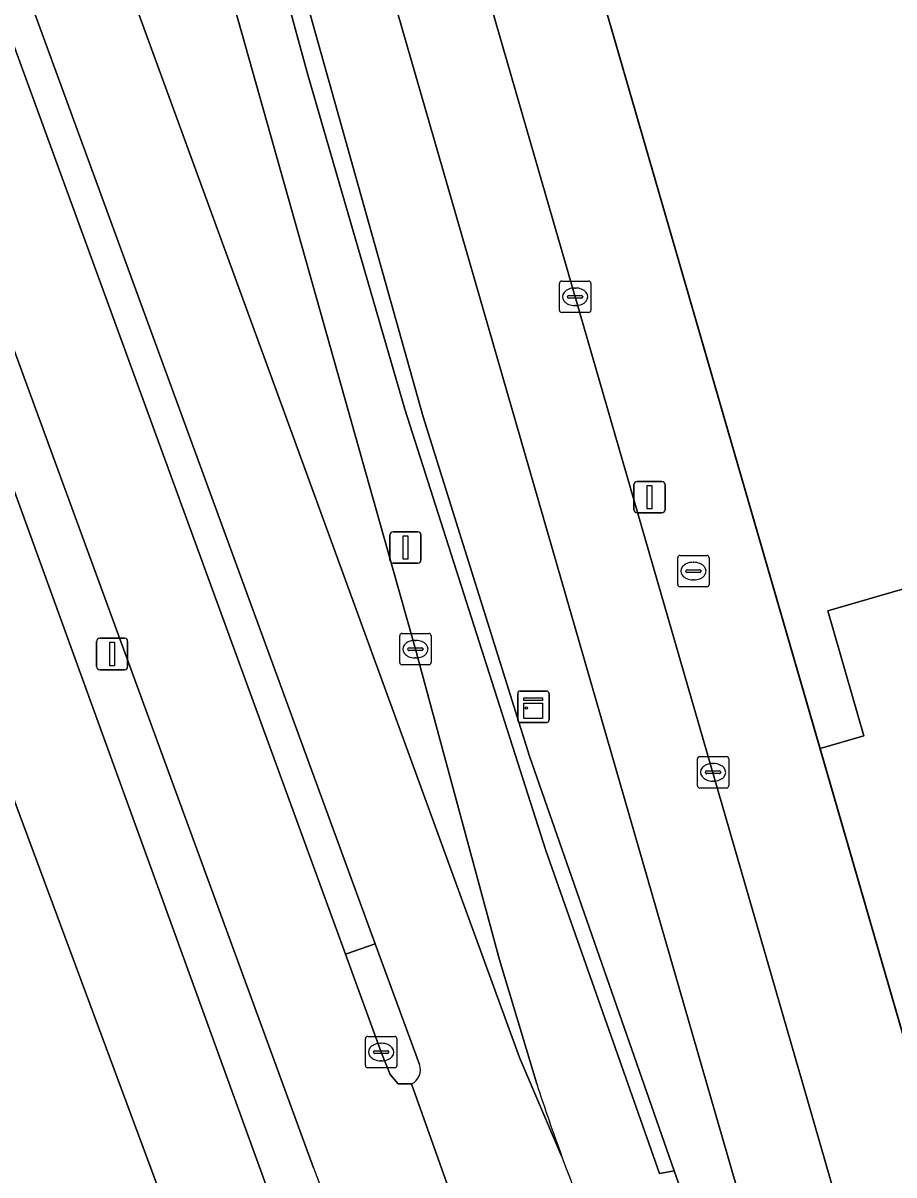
# Model space of a CAD drawing. Extents: x 160806 to 161707, y 383696 to 384148.
# Drawn here: x 161085.88 to 161113.61, y 383747.1 to 383783.78 of the extents above; entities that cross this region are included whole.
import ezdxf

# ---------------------------------------------------------------- set-up
doc = ezdxf.new("R2010")
doc.units = 0
for name, color, linetype in [('IMGEO_Berm_groen', 7, 'Continuous'), ('IMGEO_Berm_halfverhard', 7, 'Continuous'), ('IMGEO_Fietspad_open', 7, 'Continuous'), ('IMGEO_Kast', 7, 'Continuous'), ('IMGEO_Kolk', 7, 'Continuous'), ('IMGEO_Lichtmast', 7, 'Continuous'), ('IMGEO_Muur', 7, 'Continuous'), ('IMGEO_OVBaan_gesloten', 7, 'Continuous'), ('IMGEO_Pand', 7, 'Continuous'), ('IMGEO_Pand_overbouw', 7, 'Continuous'), ('IMGEO_Parkeervlak_open', 7, 'Continuous'), ('IMGEO_Rijbaan_lokaal_gesloten', 7, 'Continuous'), ('IMGEO_Rioolput', 7, 'Continuous'), ('IMGEO_Verkeerseiland_open', 7, 'Continuous'), ('IMGEO_Voetpad_open', 7, 'Continuous')]:
    doc.layers.add(name, color=color, linetype=linetype)

msp = doc.modelspace()

# ---------------------------------------------------------------- linework, layer by layer
at = {"layer": 'IMGEO_Berm_groen'}
for points in [[(161098.042, 383771.49), (161094.945, 383782.134), (161091.88, 383793.365), (161090.16, 383792.842), (161092.283, 383785.463), (161098.374, 383763.844), (161101.051, 383753.951), (161102.235, 383750)], [(161108.17, 383736.367), (161110.221, 383732.586), (161111.592, 383733.071), (161106.609, 383747.23), (161106.142, 383747.144), (161102.53, 383757.429), (161098.042, 383771.49)]]:
    msp.add_lwpolyline(points, dxfattribs=at)
for centre, radius, start, end in [((161178.084, 383774.98), 79.857, 198.22896, 199.99525), ((161176.599, 383774.523), 78.305, 200.05218, 204.01794)]:
    msp.add_arc(centre, radius, start, end, dxfattribs=at)
at = {"layer": 'IMGEO_Berm_halfverhard'}
msp.add_lwpolyline([(161086.058, 383784.64), (161083.782, 383790.902), (161082.829, 383790.612), (161096.146, 383754.129), (161097.094, 383754.459)], close=True, dxfattribs=at)
for points in [[(161080.062, 383788.476), (161079.546, 383789.613), (161078.224, 383789.211), (161077.524, 383788.998), (161078.277, 383787.537), (161080.521, 383782.879), (161094.759, 383743.637)], [(161095.134, 383747.328), (161080.062, 383788.476)]]:
    msp.add_lwpolyline(points, dxfattribs=at)
msp.add_arc((161397.351, 383856.727), 321.408, 199.89967, 202.57883, dxfattribs=at)
at = {"layer": 'IMGEO_Fietspad_open'}
for points in [[(161123.777, 383706.403), (161123.276, 383707.694), (161123.236, 383707.812), (161122.975, 383708.589), (161122.859, 383708.842), (161122.656, 383709.073), (161122.247, 383709.896), (161112.327, 383744.363), (161110.707, 383750), (161094.816, 383804.968)], [(161092.305, 383803.171), (161107.65, 383750), (161108.414, 383747.365), (161112.465, 383733.297), (161113.443, 383729.859)]]:
    msp.add_lwpolyline(points, dxfattribs=at)
at = {"layer": 'IMGEO_Kast'}
for p, q in [((161101.63, 383761.583), (161101.63, 383762.424)), ((161101.63, 383762.424), (161101.63, 383761.583)), ((161101.705, 383762.508), (161102.546, 383762.508)), ((161102.546, 383762.508), (161101.705, 383762.508)), ((161102.63, 383762.433), (161102.63, 383761.592)), ((161102.63, 383761.592), (161102.63, 383762.433)), ((161102.555, 383761.508), (161101.714, 383761.508)), ((161101.714, 383761.508), (161102.555, 383761.508))]:
    msp.add_line(p, q, dxfattribs=at)
for points in [[(161101.825, 383762.298), (161102.425, 383762.298), (161102.425, 383762.213), (161101.825, 383762.213), (161101.825, 383762.298)], [(161101.825, 383762.123), (161102.425, 383762.123), (161102.425, 383761.634), (161101.825, 383761.634), (161101.825, 383762.123)]]:
    msp.add_lwpolyline(points, dxfattribs=at)
msp.add_circle((161101.909, 383761.972), 0.0377, dxfattribs=at)
for centre, start, end in [((161101.708, 383762.43), 92.4484, 184.2845), ((161101.708, 383762.43), 92.4484, 184.2845), ((161102.552, 383762.43), 2.4484, 94.2845), ((161102.552, 383762.43), 2.4484, 94.2845), ((161101.708, 383761.586), 182.4484, 274.2845), ((161101.708, 383761.586), 182.4484, 274.2845), ((161102.552, 383761.586), 272.4484, 4.2845), ((161102.552, 383761.586), 272.4484, 4.2845)]:
    msp.add_arc(centre, 0.0779, start, end, dxfattribs=at)
at = {"layer": 'IMGEO_Kolk'}
for p, q in [((161103.034, 383775.563), (161103.886, 383775.563)), ((161102.959, 383774.637), (161102.959, 383775.489)), ((161103.447, 383775.343), (161103.472, 383775.343)), ((161103.96, 383775.489), (161103.96, 383774.637)), ((161103.218, 383775.057), (161103.218, 383775.069)), ((161103.656, 383775.02), (161103.258, 383775.02)), ((161103.261, 383775.106), (161103.659, 383775.106)), ((161103.702, 383775.069), (161103.702, 383775.057)), ((161103.886, 383774.563), (161103.034, 383774.563)), ((161103.47, 383774.783), (161103.445, 383774.783)), ((161097.874, 383763.418), (161097.874, 383764.27)), ((161097.949, 383764.344), (161098.801, 383764.344)), ((161098.875, 383764.27), (161098.875, 383763.418)), ((161098.133, 383763.838), (161098.133, 383763.85)), ((161098.176, 383763.887), (161098.574, 383763.887)), ((161098.362, 383764.124), (161098.387, 383764.124)), ((161098.617, 383763.85), (161098.617, 383763.838)), ((161098.571, 383763.801), (161098.173, 383763.801)), ((161098.385, 383763.564), (161098.36, 383763.564)), ((161098.801, 383763.344), (161097.949, 383763.344)), ((161107.351, 383759.496), (161107.351, 383760.348)), ((161107.426, 383760.422), (161108.278, 383760.422)), ((161107.839, 383760.202), (161107.864, 383760.202)), ((161108.352, 383760.348), (161108.352, 383759.496)), ((161107.61, 383759.916), (161107.61, 383759.928)), ((161108.048, 383759.879), (161107.65, 383759.879)), ((161107.653, 383759.965), (161108.051, 383759.965)), ((161108.094, 383759.928), (161108.094, 383759.916)), ((161108.278, 383759.422), (161107.426, 383759.422)), ((161107.862, 383759.642), (161107.837, 383759.642)), ((161096.783, 383750.588), (161096.783, 383751.44)), ((161096.858, 383751.514), (161097.71, 383751.514)), ((161097.784, 383751.44), (161097.784, 383750.588)), ((161097.042, 383751.008), (161097.042, 383751.02)), ((161097.085, 383751.057), (161097.483, 383751.057)), ((161097.271, 383751.294), (161097.296, 383751.294)), ((161097.526, 383751.02), (161097.526, 383751.008)), ((161097.48, 383750.971), (161097.082, 383750.971)), ((161097.294, 383750.734), (161097.269, 383750.734)), ((161097.71, 383750.514), (161096.858, 383750.514))]:
    msp.add_line(p, q, dxfattribs=at)
for points in [[(161103.034, 383775.563), (161103.886, 383775.563)], [(161102.959, 383774.637), (161102.959, 383775.489)], [(161103.96, 383775.489), (161103.96, 383774.637)], [(161103.886, 383774.563), (161103.034, 383774.563)], [(161097.874, 383763.418), (161097.874, 383764.27)], [(161097.949, 383764.344), (161098.801, 383764.344)], [(161098.875, 383764.27), (161098.875, 383763.418)], [(161098.801, 383763.344), (161097.949, 383763.344)], [(161107.351, 383759.496), (161107.351, 383760.348)], [(161107.426, 383760.422), (161108.278, 383760.422)], [(161108.352, 383760.348), (161108.352, 383759.496)], [(161108.278, 383759.422), (161107.426, 383759.422)], [(161096.783, 383750.588), (161096.783, 383751.44)], [(161096.858, 383751.514), (161097.71, 383751.514)], [(161097.784, 383751.44), (161097.784, 383750.588)], [(161097.71, 383750.514), (161096.858, 383750.514)]]:
    msp.add_lwpolyline(points, dxfattribs=at)
for centre, radius, start, end in [((161103.036, 383775.487), 0.0765, 91.552, 178.448), ((161103.036, 383775.487), 0.0765, 91.552, 178.448), ((161103.884, 383775.487), 0.0765, 1.552, 88.448), ((161103.884, 383775.487), 0.0765, 1.552, 88.448), ((161103.258, 383775.066), 0.0403, 85.8775, 175.7526), ((161103.255, 383775.056), 0.0366, 178.938, 274.7102), ((161103.659, 383775.063), 0.043, 264.8664, 352.4533), ((161103.663, 383775.068), 0.0386, 1.7309, 96.639), ((161103.036, 383774.639), 0.0765, 181.552, 268.448), ((161103.036, 383774.639), 0.0765, 181.552, 268.448), ((161103.884, 383774.639), 0.0765, 271.552, 358.448), ((161103.884, 383774.639), 0.0765, 271.552, 358.448), ((161097.951, 383764.268), 0.0765, 91.552, 178.448), ((161097.951, 383764.268), 0.0765, 91.552, 178.448), ((161098.799, 383764.268), 0.0765, 1.552, 88.448), ((161098.799, 383764.268), 0.0765, 1.552, 88.448), ((161098.173, 383763.847), 0.0403, 85.8775, 175.7526), ((161098.17, 383763.837), 0.0366, 178.938, 274.7102), ((161098.574, 383763.844), 0.043, 264.8664, 352.4533), ((161098.578, 383763.849), 0.0386, 1.7309, 96.639), ((161097.951, 383763.42), 0.0765, 181.552, 268.448), ((161097.951, 383763.42), 0.0765, 181.552, 268.448), ((161098.799, 383763.42), 0.0765, 271.552, 358.448), ((161098.799, 383763.42), 0.0765, 271.552, 358.448), ((161107.428, 383760.346), 0.0765, 91.552, 178.448), ((161107.428, 383760.346), 0.0765, 91.552, 178.448), ((161108.276, 383760.346), 0.0765, 1.552, 88.448), ((161108.276, 383760.346), 0.0765, 1.552, 88.448), ((161107.65, 383759.925), 0.0403, 85.8775, 175.7526), ((161107.647, 383759.915), 0.0366, 178.938, 274.7102), ((161108.051, 383759.922), 0.043, 264.8664, 352.4533), ((161108.055, 383759.927), 0.0386, 1.7309, 96.639), ((161107.428, 383759.498), 0.0765, 181.552, 268.448), ((161107.428, 383759.498), 0.0765, 181.552, 268.448), ((161108.276, 383759.498), 0.0765, 271.552, 358.448), ((161108.276, 383759.498), 0.0765, 271.552, 358.448), ((161096.86, 383751.438), 0.0765, 91.552, 178.448), ((161096.86, 383751.438), 0.0765, 91.552, 178.448), ((161097.708, 383751.438), 0.0765, 1.552, 88.448), ((161097.708, 383751.438), 0.0765, 1.552, 88.448), ((161097.082, 383751.017), 0.0403, 85.8775, 175.7526), ((161097.079, 383751.007), 0.0366, 178.938, 274.7102), ((161097.483, 383751.014), 0.043, 264.8664, 352.4533), ((161097.487, 383751.019), 0.0386, 1.7309, 96.639), ((161096.86, 383750.59), 0.0765, 181.552, 268.448), ((161096.86, 383750.59), 0.0765, 181.552, 268.448), ((161097.708, 383750.59), 0.0765, 271.552, 358.448), ((161097.708, 383750.59), 0.0765, 271.552, 358.448)]:
    msp.add_arc(centre, radius, start, end, dxfattribs=at)
for centre, major_axis, ratio, start_param, end_param in [((161103.446, 383775.063), (-0.387, 0.002), 0.722429, 4.712389, 7.853982), ((161103.471, 383775.063), (-0.39, 0.002), 0.717154, 1.570796, 4.712389), ((161098.361, 383763.844), (-0.387, 0.002), 0.722429, 4.712389, 7.853982), ((161098.386, 383763.844), (-0.39, 0.002), 0.717154, 1.570796, 4.712389), ((161107.838, 383759.922), (-0.387, 0.002), 0.722429, 4.712389, 7.853982), ((161107.863, 383759.922), (-0.39, 0.002), 0.717154, 1.570796, 4.712389), ((161097.27, 383751.014), (-0.387, 0.002), 0.722429, 4.712389, 7.853982), ((161097.295, 383751.014), (-0.39, 0.002), 0.717154, 1.570796, 4.712389)]:
    msp.add_ellipse(centre, major_axis=major_axis, ratio=ratio, start_param=start_param, end_param=end_param, dxfattribs=at)
at = {"layer": 'IMGEO_Lichtmast'}
for p, q in [((161105.332, 383768.284), (161105.332, 383769.084)), ((161105.332, 383769.084), (161105.332, 383768.284)), ((161105.432, 383769.184), (161106.222, 383769.184)), ((161106.222, 383769.184), (161105.432, 383769.184)), ((161106.322, 383769.084), (161106.322, 383768.284)), ((161106.322, 383768.284), (161106.322, 383769.084)), ((161106.222, 383768.184), (161105.432, 383768.184)), ((161105.432, 383768.184), (161106.222, 383768.184)), ((161097.661, 383767.58), (161098.451, 383767.58)), ((161098.451, 383767.58), (161097.661, 383767.58)), ((161097.561, 383766.68), (161097.561, 383767.48)), ((161097.561, 383767.48), (161097.561, 383766.68)), ((161098.551, 383767.48), (161098.551, 383766.68)), ((161098.551, 383766.68), (161098.551, 383767.48)), ((161098.451, 383766.58), (161097.661, 383766.58)), ((161097.661, 383766.58), (161098.451, 383766.58)), ((161088.322, 383764.19), (161089.112, 383764.19)), ((161089.112, 383764.19), (161088.322, 383764.19)), ((161088.222, 383763.29), (161088.222, 383764.09)), ((161088.222, 383764.09), (161088.222, 383763.29)), ((161089.212, 383764.09), (161089.212, 383763.29)), ((161089.212, 383763.29), (161089.212, 383764.09)), ((161089.112, 383763.19), (161088.322, 383763.19)), ((161088.322, 383763.19), (161089.112, 383763.19))]:
    msp.add_line(p, q, dxfattribs=at)
for points in [[(161105.752, 383769.059), (161105.902, 383769.059), (161105.902, 383768.309), (161105.752, 383768.309), (161105.752, 383769.059)], [(161097.981, 383767.455), (161098.131, 383767.455), (161098.131, 383766.705), (161097.981, 383766.705), (161097.981, 383767.455)], [(161088.642, 383764.065), (161088.792, 383764.065), (161088.792, 383763.315), (161088.642, 383763.315), (161088.642, 383764.065)]]:
    msp.add_lwpolyline(points, dxfattribs=at)
for centre, start, end in [((161105.432, 383769.084), 90, 180), ((161105.432, 383769.084), 90, 180), ((161106.222, 383769.084), 0, 90), ((161106.222, 383769.084), 360, 90), ((161105.432, 383768.284), 180, 270), ((161105.432, 383768.284), 180, 270), ((161106.222, 383768.284), 270, 0), ((161106.222, 383768.284), 270, 0), ((161097.661, 383767.48), 90, 180), ((161097.661, 383767.48), 90, 180), ((161098.451, 383767.48), 0, 90), ((161098.451, 383767.48), 360, 90), ((161097.661, 383766.68), 180, 270), ((161097.661, 383766.68), 180, 270), ((161098.451, 383766.68), 270, 0), ((161098.451, 383766.68), 270, 0), ((161088.322, 383764.09), 90, 180), ((161088.322, 383764.09), 90, 180), ((161089.112, 383764.09), 0, 90), ((161089.112, 383764.09), 360, 90), ((161088.322, 383763.29), 180, 270), ((161088.322, 383763.29), 180, 270), ((161089.112, 383763.29), 270, 0), ((161089.112, 383763.29), 270, 0)]:
    msp.add_arc(centre, 0.1, start, end, dxfattribs=at)
at = {"layer": 'IMGEO_Muur'}
msp.add_lwpolyline([(161094.945, 383782.134), (161098.042, 383771.49), (161102.53, 383757.429), (161106.142, 383747.144), (161106.609, 383747.23), (161102.008, 383760.438), (161098.622, 383771.238), (161092.373, 383793.515), (161091.88, 383793.365)], close=True, dxfattribs=at)
msp.add_lwpolyline([(161104.037, 383785.627), (161111.258, 383760.68)], dxfattribs=at)
at = {"layer": 'IMGEO_OVBaan_gesloten'}
for points in [[(161092.283, 383785.463), (161090.16, 383792.842), (161086.867, 383791.84), (161086.746, 383791.803), (161094.204, 383771.373), (161101.686, 383750.837), (161103.041, 383747.674)], [(161103.041, 383747.674), (161101.686, 383750.837), (161094.204, 383771.373), (161086.746, 383791.803), (161083.782, 383790.902), (161086.058, 383784.64), (161097.094, 383754.459), (161098.503, 383750.621)], [(161098.248, 383750), (161097.827, 383750), (161097.566, 383750.295), (161097.284, 383751.013), (161096.146, 383754.129), (161082.829, 383790.612), (161079.643, 383789.643), (161080.062, 383788.476), (161095.134, 383747.328)], [(161102.235, 383750), (161101.051, 383753.951), (161098.374, 383763.844), (161092.283, 383785.463)], [(161100.578, 383733.321), (161105.913, 383719.884), (161110.709, 383707.733), (161110.77, 383707.579), (161110.844, 383707.392), (161114.19, 383707.765), (161107.332, 383725.232), (161100.564, 383743.492), (161098.248, 383750)], [(161098.248, 383750), (161100.564, 383743.492), (161107.332, 383725.232), (161114.19, 383707.765), (161117.529, 383708.137), (161117.394, 383708.483), (161113.611, 383718.185), (161113.492, 383718.452), (161113.375, 383718.813), (161112.059, 383729.359), (161110.221, 383732.586), (161108.17, 383736.367)]]:
    msp.add_lwpolyline(points, dxfattribs=at)
for centre, radius, start, end in [((161098.036, 383750.45), 0.498, 295.2525, 20.0986), ((161178.084, 383774.98), 79.857, 198.22896, 199.99525), ((161397.351, 383856.727), 321.408, 199.89967, 202.57883), ((161176.599, 383774.523), 78.305, 200.05218, 204.01794)]:
    msp.add_arc(centre, radius, start, end, dxfattribs=at)
at = {"layer": 'IMGEO_Pand'}
msp.add_lwpolyline([(161144.737, 383774.709), (161111.5, 383765.061), (161112.655, 383761.086), (161111.258, 383760.68), (161113.902, 383751.548), (161148.546, 383761.579)], close=True, dxfattribs=at)
at = {"layer": 'IMGEO_Pand_overbouw'}
msp.add_lwpolyline([(161244.397, 383752.352), (161218.72, 383841.978), (161097.833, 383806.973), (161123.797, 383717.365)], close=True, dxfattribs=at)
at = {"layer": 'IMGEO_Parkeervlak_open'}
msp.add_lwpolyline([(161104.037, 383785.627), (161111.258, 383760.68), (161112.655, 383761.086), (161111.5, 383765.061), (161144.737, 383774.709), (161151.34, 383776.574), (161149.261, 383783.747), (161149.393, 383783.784), (161148.975, 383785.247), (161150.034, 383785.528), (161150.572, 383785.685), (161149.449, 383789.537), (161148.91, 383789.383), (161147.854, 383789.064), (161147.448, 383790.495), (161147.304, 383790.45), (161145.248, 383797.544), (161138.655, 383795.672)], close=True, dxfattribs=at)
at = {"layer": 'IMGEO_Rijbaan_lokaal_gesloten'}
for points in [[(161080.521, 383782.879), (161078.277, 383787.537), (161077.524, 383788.998), (161075.001, 383788.231), (161074.06, 383787.945), (161075.725, 383784.96), (161077.022, 383782.168), (161078.529, 383778.234), (161084.322, 383762.444), (161094.418, 383735.279), (161098.056, 383725.946), (161105.565, 383706.821), (161108.924, 383707.18), (161108.812, 383707.52), (161103.024, 383722.158)], [(161097.209, 383718.989), (161102.075, 383706.764), (161102.196, 383706.461), (161105.565, 383706.821), (161098.056, 383725.946), (161094.418, 383735.279), (161084.322, 383762.444), (161078.529, 383778.234), (161077.022, 383782.168), (161075.725, 383784.96), (161074.06, 383787.945)], [(161094.759, 383743.637), (161080.521, 383782.879)]]:
    msp.add_lwpolyline(points, dxfattribs=at)
at = {"layer": 'IMGEO_Rioolput'}
for p, q in [((161106.724, 383765.903), (161106.724, 383766.755)), ((161106.799, 383766.829), (161107.651, 383766.829)), ((161107.725, 383766.755), (161107.725, 383765.903)), ((161107.212, 383766.609), (161107.237, 383766.609)), ((161106.983, 383766.323), (161106.983, 383766.335)), ((161107.421, 383766.286), (161107.023, 383766.286)), ((161107.026, 383766.372), (161107.424, 383766.372)), ((161107.235, 383766.049), (161107.21, 383766.049)), ((161107.467, 383766.335), (161107.467, 383766.323)), ((161107.651, 383765.829), (161106.799, 383765.829))]:
    msp.add_line(p, q, dxfattribs=at)
for points in [[(161106.724, 383765.903), (161106.724, 383766.755)], [(161106.799, 383766.829), (161107.651, 383766.829)], [(161107.725, 383766.755), (161107.725, 383765.903)], [(161107.651, 383765.829), (161106.799, 383765.829)]]:
    msp.add_lwpolyline(points, dxfattribs=at)
for centre, radius, start, end in [((161106.801, 383766.753), 0.0765, 91.552, 178.448), ((161106.801, 383766.753), 0.0765, 91.552, 178.448), ((161107.649, 383766.753), 0.0765, 1.552, 88.448), ((161107.649, 383766.753), 0.0765, 1.552, 88.448), ((161107.023, 383766.332), 0.0403, 85.8775, 175.7526), ((161107.02, 383766.322), 0.0366, 178.938, 274.7102), ((161107.424, 383766.329), 0.043, 264.8664, 352.4533), ((161107.428, 383766.334), 0.0386, 1.7309, 96.639), ((161106.801, 383765.905), 0.0765, 181.552, 268.448), ((161106.801, 383765.905), 0.0765, 181.552, 268.448), ((161107.649, 383765.905), 0.0765, 271.552, 358.448), ((161107.649, 383765.905), 0.0765, 271.552, 358.448)]:
    msp.add_arc(centre, radius, start, end, dxfattribs=at)
for centre, major_axis, ratio, start_param, end_param in [((161107.211, 383766.329), (-0.387, 0.002), 0.722429, 4.712389, 7.853982), ((161107.236, 383766.329), (-0.39, 0.002), 0.717154, 1.570796, 4.712389)]:
    msp.add_ellipse(centre, major_axis=major_axis, ratio=ratio, start_param=start_param, end_param=end_param, dxfattribs=at)
at = {"layer": 'IMGEO_Verkeerseiland_open'}
msp.add_lwpolyline([(161098.503, 383750.621), (161097.094, 383754.459), (161096.146, 383754.129), (161097.284, 383751.013), (161097.566, 383750.295), (161097.827, 383750), (161098.248, 383750)], dxfattribs=at)
msp.add_arc((161098.036, 383750.45), 0.498, 295.2525, 20.0986, dxfattribs=at)
at = {"layer": 'IMGEO_Voetpad_open'}
for points in [[(161113.902, 383751.548), (161111.258, 383760.68), (161104.037, 383785.627), (161098.648, 383804.243), (161097.833, 383806.973), (161100.524, 383807.822), (161109.952, 383810.749), (161117.397, 383812.973), (161128.047, 383816.337), (161128.761, 383816.562), (161140.029, 383820.121), (161140.252, 383820.19), (161145.264, 383821.735)], [(161094.816, 383804.968), (161110.707, 383750), (161112.327, 383744.363), (161122.247, 383709.896), (161122.656, 383709.073), (161122.859, 383708.842), (161122.975, 383708.589)], [(161089.391, 383804.432), (161092.373, 383793.515), (161098.622, 383771.238), (161102.008, 383760.438), (161106.609, 383747.23), (161111.592, 383733.071), (161112.465, 383733.297), (161108.414, 383747.365), (161107.65, 383750), (161092.305, 383803.171)]]:
    msp.add_lwpolyline(points, dxfattribs=at)

doc.saveas('drawing.dxf')
